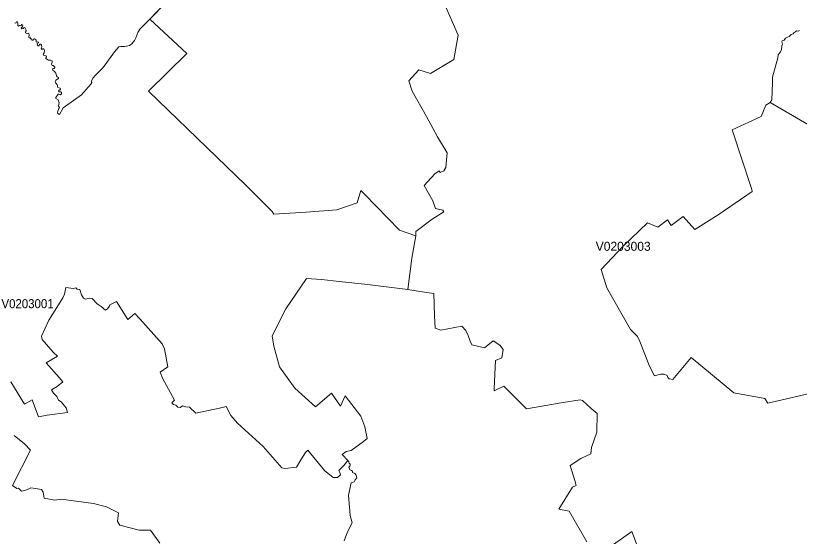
# Model space of a CAD drawing. Extents: x 369010 to 735936, y 6377141 to 6616555.
# Drawn here: x 599436 to 608125, y 6427935 to 6433708 of the extents above; entities that cross this region are included whole.
import ezdxf
from ezdxf.enums import TextEntityAlignment as Align

# ---------------------------------------------------------------- set-up
doc = ezdxf.new("R2010")
doc.units = 0
doc.header["$LTSCALE"] = 40
doc.layers.add('3', color=7, linetype='Continuous', lineweight=13)
doc.layers.add('4', color=7, linetype='Continuous')

msp = doc.modelspace()

# ---------------------------------------------------------------- linework, layer by layer
at = {"layer": '3'}
for points in [[(599854.52, 6433155.15), (599858.16, 6433146.38), (599868.75, 6433135.13), (599871.24, 6433128.34), (599866.27, 6433120.89), (599853.86, 6433121.56), (599844.59, 6433119.74), (599848.89, 6433104.68), (599864.95, 6433087.96), (599880.83, 6433069.92), (599888.94, 6433041.95), (599896.39, 6433029.54), (599912.61, 6433022.75), (599911.95, 6433010.34), (599880.83, 6432994.12), (599875.87, 6432978.06), (599882.16, 6432959.36), (599901.36, 6432936.36), (599899.54, 6432918.32), (599904.5, 6432911.53), (599929.99, 6432905.91), (599934.29, 6432893.49), (599926.84, 6432883.56), (599915.09, 6432882.9), (599910.63, 6432871.81), (599914.43, 6432861.88), (599936.77, 6432862.38), (599944.88, 6432854.93), (599943.56, 6432839.54), (599929.33, 6432830.77), (599916.25, 6432837.55), (599906.98, 6432836.39), (599881.5, 6432801.64), (599882.66, 6432790.38), (599905.66, 6432774.83), (599918.07, 6432743.21), (599913.11, 6432726.33), (599912.61, 6432703.33), (599921.22, 6432689.76), (599913.11, 6432678.5), (599899.54, 6432636.96), (599904.5, 6432622.56), (599923.7, 6432612.14), (599962.26, 6432687.27), (600166.99, 6432830.1), (600269.44, 6432950.09), (600279.37, 6432966.81), (600278.04, 6432983.53), (600296.08, 6433018.45), (600319.75, 6433048.9), (600399.52, 6433126.52), (600428.82, 6433161.28), (600531.93, 6433308.58), (600580.92, 6433362.53), (600600.78, 6433365.68), (600644.97, 6433364.52), (600696.77, 6433378.09), (600722.92, 6433396.79), (600753.87, 6433431.55), (600766.94, 6433463.32), (600790.61, 6433522.24), (600811.79, 6433557.66), (601105.23, 6433855.24)], [(601105.23, 6433855.24), (600922.02, 6433669.54), (600922.02, 6433669.54), (601333.46, 6433287.23), (600909.77, 6432870.32), (601986.71, 6431826.82), (602280.48, 6431536.19), (602299.01, 6431508.39), (602656.5, 6431528.58), (602995.29, 6431553.74), (603223.52, 6431631.69), (603263.24, 6431769.22), (603304.62, 6431728.18), (603690.41, 6431329.15), (603873.29, 6431265.93), (603874.45, 6431313.26), (604054.02, 6431452.78), (604181.62, 6431531.73), (604172.35, 6431550.1), (604089.6, 6431568.63), (604062.29, 6431655.03), (603963.65, 6431823.34), (604083.48, 6431954.92), (604130.98, 6431989.18), (604141.4, 6431970.81), (604184.77, 6431989.18), (604205.95, 6432023.44), (604220.35, 6432187.95), (604114.26, 6432365.37), (603990.63, 6432588.96), (603832.74, 6432870.32), (603796, 6432986.17), (603906.39, 6433105.83), (604037.3, 6433065.95), (604295.16, 6433221.19), (604340.51, 6433490.47), (604184.27, 6433855.07)], [(604184.27, 6433855.07), (604340.51, 6433490.47), (604295.16, 6433221.19), (604037.3, 6433065.95), (603906.39, 6433105.83), (603796, 6432986.17), (603832.74, 6432870.32), (603990.63, 6432588.96), (604114.26, 6432365.37), (604220.35, 6432187.95), (604205.95, 6432023.44), (604184.77, 6431989.18), (604141.4, 6431970.81), (604130.98, 6431989.18), (604083.48, 6431954.92), (603963.65, 6431823.34), (604062.29, 6431655.03), (604089.6, 6431568.63), (604172.35, 6431550.1), (604181.62, 6431531.73), (604054.02, 6431452.78), (603874.45, 6431313.26), (603873.29, 6431265.93)], [(599425.86, 6433629.65), (599436.62, 6433626.51), (599446.72, 6433639.75), (599455.49, 6433637.93), (599461.12, 6433624.03), (599460.62, 6433598.21), (599467.41, 6433593.08), (599477.5, 6433599.37), (599492.07, 6433595.06), (599503.98, 6433608.8), (599512.26, 6433606.32), (599515.4, 6433596.22), (599510.93, 6433583.64), (599497.03, 6433573.55), (599503.98, 6433563.45), (599519.21, 6433564.78), (599526.16, 6433574.21), (599536.75, 6433574.87), (599553.8, 6433548.89), (599554.46, 6433538.96), (599545.69, 6433527.54), (599546.35, 6433518.1), (599558.27, 6433509.17), (599573.33, 6433513.64), (599583.42, 6433508.67), (599585.08, 6433493.11), (599581.44, 6433474.41), (599582.1, 6433464.48), (599598.15, 6433468.29), (599598.82, 6433451.41), (599610.57, 6433452.07), (599613.71, 6433436.51), (599625.46, 6433434.69), (599632.41, 6433448.92), (599645.98, 6433452.07), (599662.87, 6433434.69), (599662.2, 6433422.28), (599668.99, 6433415.33), (599682.06, 6433418.47), (599687.69, 6433414.83), (599687.69, 6433404.9), (599675.94, 6433401.09), (599676.44, 6433381.89), (599686.37, 6433374.45), (599695.47, 6433374.45), (599701.59, 6433391.16), (599714.01, 6433390.5), (599723.94, 6433379.41), (599725.92, 6433358.89), (599717.81, 6433343.99), (599725.92, 6433332.74), (599737.01, 6433338.37), (599747.6, 6433341.51), (599755.05, 6433322.15), (599750.75, 6433295.5), (599740.16, 6433278.12), (599746.28, 6433268.19), (599773.75, 6433263.23), (599776.73, 6433253.3), (599771.77, 6433240.89), (599771.77, 6433233.44), (599799.74, 6433215.89), (599823.4, 6433214.74), (599840.12, 6433207.29), (599842.11, 6433191.07), (599833.33, 6433168.73), (599840.78, 6433156.31), (599854.52, 6433155.15)], [(599799.74, 6433215.89), (599771.77, 6433233.44), (599771.77, 6433240.89), (599776.73, 6433253.3), (599773.75, 6433263.23), (599746.28, 6433268.19), (599740.16, 6433278.12), (599750.75, 6433295.5), (599755.05, 6433322.15), (599747.6, 6433341.51), (599737.01, 6433338.37), (599725.92, 6433332.74), (599717.81, 6433343.99), (599725.92, 6433358.89), (599723.94, 6433379.41), (599714.01, 6433390.5), (599701.59, 6433391.16), (599695.47, 6433374.45), (599686.37, 6433374.45), (599676.44, 6433381.89), (599675.94, 6433401.09), (599687.69, 6433404.9), (599687.69, 6433414.83), (599682.06, 6433418.47), (599668.99, 6433415.33), (599662.2, 6433422.28), (599662.87, 6433434.69), (599645.98, 6433452.07), (599632.41, 6433448.92), (599625.46, 6433434.69), (599613.71, 6433436.51), (599610.57, 6433452.07), (599598.82, 6433451.41), (599598.15, 6433468.29), (599582.1, 6433464.48), (599581.44, 6433474.41), (599585.08, 6433493.11), (599583.42, 6433508.67), (599573.33, 6433513.64), (599558.27, 6433509.17), (599546.35, 6433518.1), (599545.69, 6433527.54), (599554.46, 6433538.96), (599553.8, 6433548.89), (599536.75, 6433574.87), (599526.16, 6433574.21), (599519.21, 6433564.78), (599503.98, 6433563.45), (599497.03, 6433573.55), (599510.93, 6433583.64), (599515.4, 6433596.22), (599512.26, 6433606.32), (599503.98, 6433608.8), (599492.07, 6433595.06), (599477.5, 6433599.37), (599467.41, 6433593.08), (599460.62, 6433598.21), (599461.12, 6433624.03), (599455.49, 6433637.93), (599446.72, 6433639.75), (599436.62, 6433626.51), (599425.86, 6433629.65)], [(603332.25, 6429021.36), (603309.25, 6429147.31), (603261.75, 6429265.81), (603090.45, 6429492.55), (603039.15, 6429376.53), (602938.52, 6429523.17), (602759.45, 6429370.24), (602530.72, 6429576.79), (602362.4, 6429813.3), (602297.85, 6430044.51), (602279.32, 6430159.7), (602433.07, 6430457.6), (602659.15, 6430795.07), (602828.63, 6430783.15), (603021.93, 6430761.8), (603335.56, 6430729.03), (603785.24, 6430672.59), (603829.93, 6431018.33), (603873.29, 6431265.93), (603690.41, 6431329.15), (603304.62, 6431728.18), (603263.24, 6431769.22), (603223.52, 6431631.69), (602995.29, 6431553.74), (602656.5, 6431528.58), (602299.01, 6431508.39), (602280.48, 6431536.19), (601986.71, 6431826.82), (600909.77, 6432870.32), (601333.46, 6433287.23), (600922.02, 6433669.54), (600922.02, 6433669.54), (600811.79, 6433557.66), (600790.61, 6433522.24), (600766.94, 6433463.32), (600753.87, 6433431.55), (600722.92, 6433396.79), (600696.77, 6433378.09), (600644.97, 6433364.52), (600600.78, 6433365.68), (600580.92, 6433362.53), (600531.93, 6433308.58), (600428.82, 6433161.28), (600399.52, 6433126.52), (600319.75, 6433048.9), (600296.08, 6433018.45), (600278.04, 6432983.53), (600279.37, 6432966.81), (600269.44, 6432950.09), (600166.99, 6432830.1), (599962.26, 6432687.27), (599923.7, 6432612.14), (599904.5, 6432622.56), (599899.54, 6432636.96), (599913.11, 6432678.5), (599921.22, 6432689.76), (599912.61, 6432703.33), (599913.11, 6432726.33), (599918.07, 6432743.21), (599905.66, 6432774.83), (599882.66, 6432790.38), (599881.5, 6432801.64), (599906.98, 6432836.39), (599916.25, 6432837.55), (599929.33, 6432830.77), (599943.56, 6432839.54), (599944.88, 6432854.93), (599936.77, 6432862.38), (599914.43, 6432861.88), (599910.63, 6432871.81), (599915.09, 6432882.9), (599926.84, 6432883.56), (599934.29, 6432893.49), (599929.99, 6432905.91), (599904.5, 6432911.53), (599899.54, 6432918.32), (599901.36, 6432936.36), (599882.16, 6432959.36), (599875.87, 6432978.06), (599880.83, 6432994.12), (599911.95, 6433010.34), (599912.61, 6433022.75), (599896.39, 6433029.54), (599888.94, 6433041.95), (599880.83, 6433069.92), (599864.95, 6433087.96), (599848.89, 6433104.68), (599844.59, 6433119.74), (599853.86, 6433121.56), (599866.27, 6433120.89), (599871.24, 6433128.34), (599868.75, 6433135.13), (599858.16, 6433146.38), (599854.52, 6433155.15), (599840.78, 6433156.31), (599833.33, 6433168.73), (599842.11, 6433191.07), (599840.12, 6433207.29), (599823.4, 6433214.74), (599799.74, 6433215.89)], [(606419.73, 6429934.94), (606354.85, 6430096.31), (606332.35, 6430149.27), (606252.08, 6430229.87), (605990.25, 6430690.47), (605926.03, 6430894.04), (606171.97, 6431150.74), (606442.57, 6431411.4), (606554.29, 6431362.75), (606662.36, 6431444.01), (606703.07, 6431379.63), (606837.3, 6431480.92), (606966.06, 6431338.42), (607223.75, 6431498.96), (607602.26, 6431756.98), (607598.12, 6431781.31), (607379.32, 6432440.51), (607701.73, 6432589.3), (607753.03, 6432715.58), (607801.19, 6432744.04), (607820.89, 6432775.65), (607826.18, 6432962.51), (607825.85, 6433024.24), (607884.94, 6433238.73), (607888.91, 6433272.99), (607900.83, 6433290.04), (607914.56, 6433306.92), (607926.48, 6433333.24), (607930.45, 6433372.63), (607937.07, 6433391), (607929.13, 6433419.96), (607934.42, 6433427.9), (607948.82, 6433433.2), (607956.77, 6433437.17), (607969.84, 6433458.19), (607980.43, 6433460.84), (607992.19, 6433470.11), (608012.05, 6433475.24), (608035.71, 6433498.91), (608055.41, 6433506.85), (608068.48, 6433520.09), (608083.05, 6433529.19), (608094.8, 6433539.79), (608110.69, 6433535.81), (608126.41, 6433543.76)], [(608126.41, 6433543.76), (608110.69, 6433535.81), (608094.8, 6433539.79), (608083.05, 6433529.19), (608068.48, 6433520.09), (608055.41, 6433506.85), (608035.71, 6433498.91), (608012.05, 6433475.24), (607992.19, 6433470.11), (607980.43, 6433460.84), (607969.84, 6433458.19), (607956.77, 6433437.17), (607948.82, 6433433.2), (607934.42, 6433427.9), (607929.13, 6433419.96), (607937.07, 6433391), (607930.45, 6433372.63), (607926.48, 6433333.24), (607914.56, 6433306.92), (607900.83, 6433290.04), (607888.91, 6433272.99), (607884.94, 6433238.73), (607825.85, 6433024.24), (607826.18, 6432962.51), (607820.89, 6432775.65), (607801.19, 6432744.04), (608225.55, 6432498.77)], [(608225.55, 6432498.77), (607801.19, 6432744.04), (607753.03, 6432715.58), (607701.73, 6432589.3), (607379.32, 6432440.51), (607598.12, 6431781.31), (607602.26, 6431756.98), (607223.75, 6431498.96), (606966.06, 6431338.42), (606837.3, 6431480.92), (606703.07, 6431379.63), (606662.36, 6431444.01), (606554.29, 6431362.75), (606442.57, 6431411.4), (606171.97, 6431150.74), (605926.03, 6430894.04), (605990.25, 6430690.47), (606252.08, 6430229.87), (606332.35, 6430149.27), (606354.85, 6430096.31), (606419.73, 6429934.94), (606459.29, 6429829.19), (606517.38, 6429715.82), (606558.42, 6429725.08), (606590.2, 6429734.35), (606627.27, 6429733.03), (606659.05, 6429719.79), (606665.51, 6429695.96), (606681.39, 6429682.71), (606722.44, 6429674.77), (606926.51, 6429917.23), (607397.2, 6429527.31), (607741.61, 6429461.77), (607775.87, 6429411.62), (608235.97, 6429517.21)], [(603873.29, 6431265.93), (603829.93, 6431018.33), (603785.24, 6430672.59), (603970.6, 6430640.98), (604073.88, 6430626.09), (604080.33, 6430378.66), (604088.61, 6430243.94), (604149.18, 6430221.6), (604382.21, 6430265.45), (604427.06, 6430216.8), (604453.21, 6430160.19), (604476.88, 6430098.96), (604492.77, 6430056.75), (604635.6, 6430023.65), (604729.61, 6430104.42), (604803.75, 6430052.78), (604840.66, 6430005.12), (604827.42, 6429915.25), (604756.09, 6429883.47), (604741.69, 6429574.31), (604743.01, 6429549.15), (604847.44, 6429600.79), (605099.34, 6429346.91), (605507.8, 6429418.9), (605694, 6429448.53), (605721.8, 6429440.58), (605818.29, 6429350.55), (605883.17, 6429297.75), (605880.69, 6429091.53), (605821.1, 6428918.25), (605813.16, 6428849.57), (605701.78, 6428797.1), (605585.43, 6428721.63), (605635.57, 6428552.32), (605650.63, 6428498.86), (605609.59, 6428480.33), (605458.98, 6428236.87), (605574.01, 6428213.04), (605768.31, 6427872.43)], [(605574.01, 6428213.04), (605458.98, 6428236.87), (605609.59, 6428480.33), (605650.63, 6428498.86), (605635.57, 6428552.32), (605585.43, 6428721.63), (605701.78, 6428797.1), (605813.16, 6428849.57), (605821.1, 6428918.25), (605880.69, 6429091.53), (605883.17, 6429297.75), (605818.29, 6429350.55), (605721.8, 6429440.58), (605694, 6429448.53), (605507.8, 6429418.9), (605099.34, 6429346.91), (604847.44, 6429600.79), (604743.01, 6429549.15), (604741.69, 6429574.31), (604756.09, 6429883.47), (604827.42, 6429915.25), (604840.66, 6430005.12), (604803.75, 6430052.78), (604729.61, 6430104.42), (604635.6, 6430023.65), (604492.77, 6430056.75), (604476.88, 6430098.96), (604453.21, 6430160.19), (604427.06, 6430216.8), (604382.21, 6430265.45), (604149.18, 6430221.6), (604088.61, 6430243.94), (604080.33, 6430378.66), (604073.88, 6430626.09), (603970.6, 6430640.98), (603785.24, 6430672.59), (603335.56, 6430729.03), (603021.93, 6430761.8), (602828.63, 6430783.15), (602659.15, 6430795.07), (602433.07, 6430457.6), (602279.32, 6430159.7), (602297.85, 6430044.51), (602362.4, 6429813.3), (602530.72, 6429576.79), (602759.45, 6429370.24), (602938.52, 6429523.17), (603039.15, 6429376.53), (603090.45, 6429492.55), (603261.75, 6429265.81), (603309.25, 6429147.31), (603332.25, 6429021.36), (603291.54, 6428987.1), (603154.5, 6428886.97), (603098.89, 6428876.05), (603056.86, 6428843.11), (603118.75, 6428775.92)], [(600555.26, 6430540.19), (600479.96, 6430503.12), (600474.5, 6430483.26), (600453.48, 6430458.1), (600430.97, 6430443.54), (600385.95, 6430484.58), (600339.61, 6430513.71), (600284.33, 6430570.31), (600252.56, 6430575.61), (600211.51, 6430563.69), (600189, 6430574.28), (600165.17, 6430612.68), (600146.8, 6430670.94), (600118.99, 6430676.24), (600103.11, 6430689.48), (600077.95, 6430681.53), (599991.89, 6430692.12), (599976, 6430619.3), (599958.79, 6430578.26), (599890.93, 6430473.49), (599803.54, 6430333.15), (599723.11, 6430153.24), (599731.05, 6430117.49), (599851.37, 6429978.47), (599898.38, 6429933.29), (599775.9, 6429858.15), (599918.07, 6429695.96), (599958.29, 6429647.96), (599896.39, 6429597.81), (599833.17, 6429560.9), (599855.51, 6429521.35), (599891.1, 6429485.76), (599910.96, 6429446.21), (599941.24, 6429426.51), (599995.03, 6429360.48), (600012.08, 6429309.01), (599785.5, 6429277.4), (599690.01, 6429258.69), (599620.17, 6429448.53), (599533.11, 6429401.03), (599381.67, 6429648.95)], [(599381.67, 6429648.95), (599533.11, 6429401.03), (599620.17, 6429448.53), (599690.01, 6429258.69), (599785.5, 6429277.4), (600012.08, 6429309.01), (599995.03, 6429360.48), (599941.24, 6429426.51), (599910.96, 6429446.21), (599891.1, 6429485.76), (599855.51, 6429521.35), (599833.17, 6429560.9), (599896.39, 6429597.81), (599958.29, 6429647.96), (599918.07, 6429695.96), (599775.9, 6429858.15), (599898.38, 6429933.29), (599851.37, 6429978.47), (599731.05, 6430117.49), (599723.11, 6430153.24), (599803.54, 6430333.15), (599890.93, 6430473.49), (599958.79, 6430578.26), (599976, 6430619.3), (599991.89, 6430692.12), (600077.95, 6430681.53), (600103.11, 6430689.48), (600118.99, 6430676.24), (600146.8, 6430670.94), (600165.17, 6430612.68), (600189, 6430574.28), (600211.51, 6430563.69), (600252.56, 6430575.61), (600284.33, 6430570.31), (600339.61, 6430513.71), (600385.95, 6430484.58), (600430.97, 6430443.54), (600453.48, 6430458.1), (600474.5, 6430483.26), (600479.96, 6430503.12), (600555.26, 6430540.19), (600681.38, 6430338.94), (600758.01, 6430403.82), (600811.46, 6430347.71), (601060.71, 6430068.17), (601085.87, 6430012.56), (601124.76, 6429814.95), (601036.55, 6429755.21), (601064.19, 6429689.33), (601198.91, 6429446.21), (601167.3, 6429415.92), (601184.51, 6429396.06), (601212.15, 6429389.61), (601234.49, 6429367.1), (601260.81, 6429361.8), (601284.64, 6429380.34), (601321.38, 6429369.75), (601364.91, 6429367.1), (601434.75, 6429301.23), (601696.25, 6429356.18), (601768.9, 6429374.22), (601821.7, 6429274.09), (601894.03, 6429191), (602179.02, 6428931.82), (602388.55, 6428694.16), (602418.84, 6428686.22), (602550.58, 6428703.26), (602596.59, 6428783.7), (602649.22, 6428866.28), (602676.86, 6428888.63), (602861.23, 6428666.02), (602954.74, 6428588.07), (603006.21, 6428588.07), (603036.5, 6428617.2), (603031.2, 6428642.19), (603020.61, 6428664.53), (603074.73, 6428718.65), (603118.75, 6428775.92), (603056.86, 6428843.11), (603098.89, 6428876.05), (603154.5, 6428886.97), (603291.54, 6428987.1), (603332.25, 6429021.36)], [(603077.38, 6427885.67), (603115.61, 6427984.48), (603165.59, 6428084.61), (603146.56, 6428166.53), (603128.19, 6428390.63), (603154.17, 6428526.83), (603189.76, 6428538.59), (603201.67, 6428559.77), (603218.72, 6428583.44), (603209.62, 6428612.4), (603195.05, 6428632.26), (603170.06, 6428641.36), (603170.06, 6428655.93), (603160.79, 6428665.2), (603141.1, 6428670.49), (603131.83, 6428703.43), (603139.77, 6428712.53), (603146.39, 6428724.45), (603145.07, 6428736.36), (603133.15, 6428745.47), (603129.18, 6428760.03), (603118.75, 6428775.92), (603074.73, 6428718.65), (603020.61, 6428664.53), (603031.2, 6428642.19), (603036.5, 6428617.2), (603006.21, 6428588.07), (602954.74, 6428588.07), (602861.23, 6428666.02), (602676.86, 6428888.63), (602649.22, 6428866.28), (602596.59, 6428783.7), (602550.58, 6428703.26), (602418.84, 6428686.22), (602388.55, 6428694.16), (602179.02, 6428931.82), (601894.03, 6429191), (601821.7, 6429274.09), (601768.9, 6429374.22), (601696.25, 6429356.18), (601434.75, 6429301.23), (601364.91, 6429367.1), (601321.38, 6429369.75), (601284.64, 6429380.34), (601260.81, 6429361.8), (601234.49, 6429367.1), (601212.15, 6429389.61), (601184.51, 6429396.06), (601167.3, 6429415.92), (601198.91, 6429446.21), (601064.19, 6429689.33), (601036.55, 6429755.21), (601124.76, 6429814.95), (601085.87, 6430012.56), (601060.71, 6430068.17), (600811.46, 6430347.71), (600758.01, 6430403.82), (600681.38, 6430338.94), (600555.26, 6430540.19)], [(608235.97, 6429517.21), (607775.87, 6429411.62), (607741.61, 6429461.77), (607397.2, 6429527.31), (606926.51, 6429917.23), (606722.44, 6429674.77), (606681.39, 6429682.71), (606665.51, 6429695.96), (606659.05, 6429719.79), (606627.27, 6429733.03), (606590.2, 6429734.35), (606558.42, 6429725.08), (606517.38, 6429715.82), (606459.29, 6429829.19), (606419.73, 6429934.94)], [(599419.24, 6429052.48), (599532.45, 6428961.61), (599600.97, 6428891.77), (599400.38, 6428498.53), (599450.52, 6428466.92), (599466.25, 6428468.25), (599500.51, 6428435.15), (599537.41, 6428443.09), (599580.94, 6428461.63), (599603.28, 6428473.38), (599657.24, 6428464.27), (599723.61, 6428454.68), (599742.14, 6428425.71), (599752.57, 6428359.84), (599871.24, 6428336.17), (599939.59, 6428345.28)], [(599603.28, 6428473.38), (599580.94, 6428461.63), (599537.41, 6428443.09), (599500.51, 6428435.15), (599466.25, 6428468.25), (599450.52, 6428466.92), (599400.38, 6428498.53), (599600.97, 6428891.77), (599532.45, 6428961.61), (599419.24, 6429052.48)], [(603118.75, 6428775.92), (603129.18, 6428760.03), (603133.15, 6428745.47), (603145.07, 6428736.36), (603146.39, 6428724.45), (603139.77, 6428712.53), (603131.83, 6428703.43), (603141.1, 6428670.49), (603160.79, 6428665.2), (603170.06, 6428655.93), (603170.06, 6428641.36), (603195.05, 6428632.26), (603209.62, 6428612.4), (603218.72, 6428583.44), (603201.67, 6428559.77), (603189.76, 6428538.59), (603154.17, 6428526.83), (603128.19, 6428390.63), (603146.56, 6428166.53), (603165.59, 6428084.61), (603115.61, 6427984.48), (603077.38, 6427885.67)], [(601033.57, 6427857.7), (600932.12, 6428002.68), (600804.18, 6428004.34), (600592.01, 6428059.78), (600565.69, 6428098.01), (600574.96, 6428196.82), (600442.89, 6428261.37), (600299.39, 6428298.27), (599939.59, 6428345.28), (599871.24, 6428336.17), (599752.57, 6428359.84), (599742.14, 6428425.71), (599723.61, 6428454.68), (599657.24, 6428464.27), (599603.28, 6428473.38)], [(599939.59, 6428345.28), (600299.39, 6428298.27), (600442.89, 6428261.37), (600574.96, 6428196.82), (600565.69, 6428098.01), (600592.01, 6428059.78), (600804.18, 6428004.34), (600932.12, 6428002.68), (601033.57, 6427857.7)], [(605768.31, 6427872.43), (605574.01, 6428213.04)], [(606631.41, 6427031.34), (606269.45, 6427988.95), (606063.07, 6427846.12)], [(606063.07, 6427846.12), (606269.45, 6427988.95), (606631.41, 6427031.34)]]:
    msp.add_lwpolyline(points, dxfattribs=at)

# ---------------------------------------------------------------- texts
at = {"layer": '4'}
msp.add_text('V0203003', height=100, dxfattribs=at).set_placement((606171.97, 6431100.73), align=Align.CENTER)
at = {"layer": '4', "width": 0.95}
msp.add_text('V0203001', height=100, dxfattribs=at).set_placement((599567.91, 6430464.68), align=Align.CENTER)

doc.saveas('drawing.dxf')
